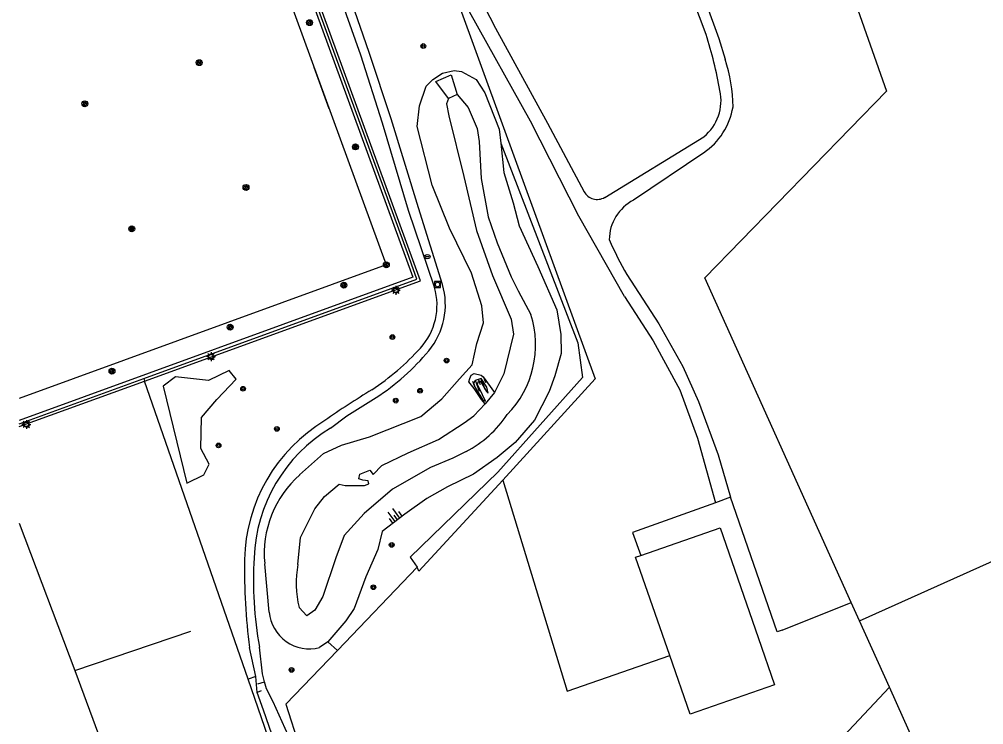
# Model space of a CAD drawing. Extents: x 135999 to 138000, y 396000 to 398501.
# Drawn here: x 136000 to 136164, y 396861.5 to 396981.4 of the extents above; entities that cross this region are included whole.
import ezdxf

# ---------------------------------------------------------------- set-up
doc = ezdxf.new("R2010")
doc.units = 0
for name, color, linetype in [('bs-afsc-ballenvanger', 7, 'Continuous'), ('bs-afsc-belijning', 7, 'Continuous'), ('bs-afsc-doel', 7, 'Continuous'), ('bs-afsc-hekwerk laag', 7, 'Continuous'), ('bs-afsc-poort', 7, 'Continuous'), ('bs-symb-cornervlag', 7, 'Continuous'), ('bs-symb-sproeier', 7, 'Continuous'), ('bs-symb-veldverlichting', 7, 'Continuous'), ('gg-afsc-draadraster', 7, 'Continuous'), ('gg-afsc-hekwerk', 7, 'Continuous'), ('gg-afsc-lijn draadraster', 7, 'Continuous'), ('gg-bbg-bijgebouw', 7, 'Continuous'), ('gg-bbg-gedigitaliseerde bijgebouw', 7, 'Continuous'), ('gg-knt-bovenkant onderkant talud', 7, 'Continuous'), ('gg-knt-bronhoudergrens', 7, 'Continuous'), ('gg-knt-onverhard', 7, 'Continuous'), ('gg-knt-verharding', 7, 'Continuous'), ('gg-kntw-bovenkant insteek waterloop', 7, 'Continuous'), ('gg-kntw-waterlijn', 7, 'Continuous'), ('gt-grn-groengrens', 7, 'Continuous'), ('gt-grn-vlakafsluiter', 7, 'Continuous'), ('gt-symb-boom', 7, 'Continuous'), ('gt-symb-drainageput', 7, 'Continuous'), ('gt-symb-rioolschacht', 7, 'Continuous'), ('gt-symb-talud symbool', 7, 'Continuous')]:
    doc.layers.add(name, color=color, linetype=linetype)

# ---------------------------------------------------------------- blocks, each defined once
blk = doc.blocks.new('gt0-BOOM')
at = {"layer": 'gt-symb-boom'}
for radius in [0.4, 0.2]:
    blk.add_circle((0, 0), radius, dxfattribs=at)
blk = doc.blocks.new('gt0-TALUD_1')
at = {"layer": 'gt-symb-talud symbool'}
for p, q in [((-1, -1), (-1, 0)), ((-0.5, -2), (-0.5, 0)), ((0, -1), (0, 0)), ((0.5, -2), (0.5, 0)), ((1, -1), (1, 0))]:
    blk.add_line(p, q, dxfattribs=at)
blk = doc.blocks.new('bs0-SPROEIER')
at = {"layer": 'bs-symb-sproeier'}
for p, q in [((-0.34, 0.2), (0.2, -0.34)), ((-0.21, 0.35), (0.34, -0.2)), ((0.03, 0.4), (0.4, 0.03)), ((-0.4, -0.03), (-0.03, -0.4))]:
    blk.add_line(p, q, dxfattribs=at)
blk.add_circle((0, 0), 0.5, dxfattribs=at)
blk = doc.blocks.new('bs0-CORNVLG')
at = {"layer": 'bs-symb-cornervlag'}
for p, q in [((-0.34, 0.2), (0.2, -0.34)), ((-0.21, 0.35), (0.34, -0.2)), ((0.03, 0.4), (0.4, 0.03)), ((-0.4, -0.03), (-0.03, -0.4))]:
    blk.add_line(p, q, dxfattribs=at)
blk.add_circle((0, 0), 0.5, dxfattribs=at)
blk = doc.blocks.new('bs0-VELDV')
at = {"layer": 'bs-symb-veldverlichting'}
for p, q in [((-0.38, 0), (-0.75, 0)), ((-0.53, 0.53), (-0.27, 0.27)), ((-0.35, 0.14), (-0.52, 0.22)), ((-0.22, 0.52), (-0.14, 0.35)), ((0, 0.75), (0, 0.38)), ((0.22, 0.52), (0.14, 0.35)), ((0.27, 0.27), (0.53, 0.53)), ((0.35, 0.14), (0.52, 0.22)), ((0.38, 0), (0.75, 0)), ((-0.27, -0.27), (-0.53, -0.53)), ((-0.35, -0.14), (-0.52, -0.22)), ((-0.14, -0.35), (-0.22, -0.52)), ((0, -0.38), (0, -0.75)), ((0.14, -0.35), (0.22, -0.52)), ((0.27, -0.27), (0.53, -0.53)), ((0.35, -0.14), (0.52, -0.22))]:
    blk.add_line(p, q, dxfattribs=at)
blk.add_circle((0, 0), 0.375, dxfattribs=at)
blk = doc.blocks.new('gt0-DPUT')
at = {"layer": 'gt-symb-drainageput'}
for p, q in [((-0.25, 0.05), (0.25, 0.05)), ((0.24, -0.05), (-0.25, -0.05))]:
    blk.add_line(p, q, dxfattribs=at)
for centre, radius, start, end in [((-0.25, 0), 0.0542, 85.4775, 270), ((0.24, 0), 0.0543, 269.9965, 85.474)]:
    blk.add_arc(centre, radius, start, end, dxfattribs=at)
blk.add_ellipse((0, 0), major_axis=(0.502, 0), ratio=0.705307, dxfattribs=at)
blk = doc.blocks.new('gt0-RS')
at = {"layer": 'gt-symb-rioolschacht'}
blk.add_lwpolyline([(-0.5, -0.5), (0.5, -0.5), (0.5, 0.5), (-0.5, 0.5)], close=True, dxfattribs=at)
blk.add_circle((0, 0), 0.375, dxfattribs=at)

msp = doc.modelspace()

# ---------------------------------------------------------------- linework, layer by layer
at = {"layer": 'bs-afsc-ballenvanger'}
for points in [[(136066.22, 396941.11), (136042.88, 397004.97), (136054.9, 397009.32), (136052.5, 397015.8)], [(136021.16, 396920.37), (136067.62, 396937.26), (136066.69, 396939.83)]]:
    msp.add_lwpolyline(points, dxfattribs=at)
at = {"layer": 'bs-afsc-belijning'}
msp.add_lwpolyline([(136000, 396985.09), (136040.45, 396999.81), (136062.41, 396939.68), (136000, 396916.96)], dxfattribs=at)
at = {"layer": 'bs-afsc-doel'}
msp.add_line((136052.68, 396966.22), (136050.14, 396973.25), dxfattribs=at)
at = {"layer": 'bs-afsc-hekwerk laag'}
msp.add_line((136000, 396912.68), (136021.16, 396920.37), dxfattribs=at)
at = {"layer": 'bs-afsc-poort'}
msp.add_line((136066.69, 396939.83), (136066.22, 396941.11), dxfattribs=at)
at = {"layer": 'gg-afsc-draadraster'}
msp.add_line((136000, 396895.8), (136009.42, 396870.73), dxfattribs=at)
for points in [[(136107.54, 397080.56), (136124.02, 397035.92), (136134.62, 397005.76), (136147.46, 396969.21), (136116.54, 396937.47)], [(136009.42, 396870.73), (136020.38, 396841.17), (136041.28, 396846.88)]]:
    msp.add_lwpolyline(points, dxfattribs=at)
at = {"layer": 'gg-afsc-hekwerk'}
for p, q in [((136065.31, 397009.8), (136082.35, 396963.04)), ((136082.35, 396963.04), (136097.92, 396920.33)), ((136021.16, 396920.37), (136021.31, 396919.93)), ((136038.91, 396869.27), (136021.31, 396919.93)), ((136097.92, 396920.33), (136082.22, 396903.07)), ((136067.67, 396888.32), (136054.08, 396874.14)), ((136067.96, 396887.63), (136067.67, 396888.32)), ((136054.08, 396874.14), (136045.33, 396865)), ((136040.23, 396869.73), (136038.91, 396869.27)), ((136046.22, 396848.24), (136038.91, 396869.27)), ((136040.54, 396868.49), (136041.7, 396868.8)), ((136041.7, 396868.8), (136041.34, 396870.18)), ((136042.02, 396867.61), (136041.7, 396868.8)), ((136041.15, 396867.27), (136040.46, 396867.03)), ((136045.33, 396865), (136058.06, 396825.49))]:
    msp.add_line(p, q, dxfattribs=at)
at = {"layer": 'gg-afsc-lijn draadraster'}
msp.add_line((136009.42, 396870.73), (136029.15, 396877.46), dxfattribs=at)
at = {"layer": 'gg-bbg-bijgebouw'}
msp.add_line((136128.41, 396868.31), (136114.06, 396863.32), dxfattribs=at)
at = {"layer": 'gg-bbg-gedigitaliseerde bijgebouw'}
for p, q in [((136125.63, 396876.33), (136128.41, 396868.31)), ((136114.06, 396863.32), (136110.59, 396873.29))]:
    msp.add_line(p, q, dxfattribs=at)
for points in [[(136105.66, 396890.29), (136119.17, 396894.99), (136125.63, 396876.33)], [(136110.59, 396873.29), (136104.78, 396889.99), (136105.66, 396890.29)]]:
    msp.add_lwpolyline(points, dxfattribs=at)
at = {"layer": 'gg-knt-bovenkant onderkant talud'}
msp.add_lwpolyline([(136079.71, 396917.89), (136079.49, 396918.88), (136078.56, 396920.4), (136077.49, 396920.01), (136077.25, 396919.59), (136077.5, 396918.82), (136078.83, 396916.69), (136079.25, 396916.53), (136078.24, 396918.66), (136077.92, 396919.3), (136078.04, 396919.8), (136078.38, 396919.97), (136079.44, 396918.18), (136079.71, 396917.89)], dxfattribs=at)
at = {"layer": 'gg-knt-bronhoudergrens'}
for p, q in [((136141.45, 396882.32), (136116.54, 396937.47)), ((136120.92, 396900.19), (136118.36, 396899.27)), ((136142.87, 396879.17), (136179.34, 396895.57)), ((136129.74, 396877.63), (136141.45, 396882.32)), ((136142.87, 396879.17), (136141.45, 396882.32)), ((136147.95, 396867.9), (136142.87, 396879.17)), ((136147.95, 396867.9), (136137.44, 396856.74)), ((136161.9, 396837.01), (136147.95, 396867.9))]:
    msp.add_line(p, q, dxfattribs=at)
for points in [[(136082.22, 396903.07), (136093.18, 396867.25), (136110.59, 396873.29)], [(136129.74, 396877.63), (136128.86, 396877.3), (136120.92, 396900.19)], [(136118.36, 396899.27), (136104.26, 396894.21), (136105.66, 396890.29)]]:
    msp.add_lwpolyline(points, dxfattribs=at)
at = {"layer": 'gg-knt-onverhard'}
for p, q in [((136086.91, 396964.09), (136076.56, 396982.7)), ((136080.97, 396979.92), (136089.83, 396963.77)), ((136095.17, 396947.95), (136086.91, 396964.09)), ((136089.83, 396963.77), (136096.03, 396952.12)), ((136099.54, 396951.16), (136116.41, 396961.45)), ((136116.37, 396958.74), (136104.44, 396950.7)), ((136102.89, 396934.29), (136095.17, 396947.95)), ((136112.29, 396918.46), (136115.34, 396910.25)), ((136115.34, 396910.25), (136118.36, 396899.27))]:
    msp.add_line(p, q, dxfattribs=at)
for points in [[(136083.56, 397070.14), (136088.77, 397054.26), (136102.23, 397022.16), (136104.98, 397016.81), (136107.46, 397010.38), (136114.29, 396990.97), (136118.94, 396978.13), (136120.03, 396974.62)], [(136116.78, 396978.84), (136111.31, 396993.44), (136104.49, 397012.99), (136101.05, 397021.14)], [(136072.33, 396998.39), (136077.15, 396987.36), (136080.97, 396979.92)], [(136103.3, 396938.03), (136108.73, 396929.69), (136112.85, 396922.4), (136115.48, 396916.48), (136118.86, 396907.39), (136120.92, 396900.19)], [(136102.89, 396934.29), (136107.8, 396926.77), (136112.29, 396918.46)]]:
    msp.add_lwpolyline(points, dxfattribs=at)
for centre, radius, start, end in [((136039.4, 396954.65), 81.08, 10.4186, 17.3564), ((136093.3, 396966.06), 28.07, 0.9281, 17.7673), ((136111.28, 396967.63), 8.04, 309.6946, 12.0734), ((136109.69, 396968.53), 11.84, 304.3097, 350.2161), ((136098.24, 396953.3), 2.5, 208.0228, 301.3675), ((136107.95, 396943.9), 7.64, 117.3358, 179.5272), ((136156.31, 396968.47), 61.13, 203.6269, 209.8653)]:
    msp.add_arc(centre, radius, start, end, dxfattribs=at)
at = {"layer": 'gg-knt-verharding'}
for p, q in [((136000, 396912.19), (136021.31, 396919.93)), ((136080.78, 396918.01), (136079.21, 396916.07)), ((136040.23, 396869.73), (136039.12, 396874.65)), ((136041.34, 396870.18), (136040.82, 396874.73))]:
    msp.add_line(p, q, dxfattribs=at)
for points in [[(136021.31, 396919.93), (136068.22, 396936.98), (136043.32, 397005.13)], [(136005.78, 396990.93), (136042.52, 397004.32), (136066.93, 396937.57), (136000, 396913.21)], [(136070.61, 396935.87), (136066.18, 396948.93), (136061.74, 396963.74), (136058.05, 396975.35), (136053.22, 396989.08)], [(136071.95, 396936.34), (136067.9, 396949.36), (136063.25, 396964.5), (136059.52, 396975.75), (136054.56, 396990.07)], [(136072.99, 396967.95), (136070.83, 396970.84), (136073.41, 396971.99), (136074.48, 396968.66)], [(136079.21, 396916.07), (136078.57, 396916.82), (136077.36, 396918.65), (136076.46, 396919.81), (136076.59, 396920.4), (136076.85, 396920.96), (136077.37, 396921.2), (136078.56, 396920.95), (136078.9, 396920.66), (136080.78, 396918.01)], [(136052.92, 396911.95), (136055.71, 396914.05), (136060.69, 396917.14)], [(136045.73, 396859.76), (136043.19, 396865.41), (136042.02, 396867.61)], [(136044.44, 396855.68), (136041.5, 396864.02), (136040.46, 396867.03)]]:
    msp.add_lwpolyline(points, dxfattribs=at)
for centre, radius, start, end in [((136060.26, 396932.89), 12.19, 320.1861, 16.4096), ((136060.13, 396932.86), 10.9, 317.7867, 16.0014), ((136034.93, 396955.93), 45.06, 303.7609, 317.5917), ((136039.59, 396949.85), 38.92, 302.8206, 320.4942), ((136139.29, 396788.17), 152.54, 121.3308, 124.9319), ((136066.61, 396888.98), 28.33, 121.1594, 178.7494), ((136066.85, 396888.87), 26.96, 121.1232, 177.7902), ((136157.35, 396888.78), 119.07, 179.6039, 186.8173), ((136103.36, 396886.07), 63.56, 176.5344, 190.2795)]:
    msp.add_arc(centre, radius, start, end, dxfattribs=at)
at = {"layer": 'gg-kntw-bovenkant insteek waterloop'}
for p, q in [((136081.62, 396962.75), (136081.9, 396960.38)), ((136042.5, 396880.69), (136041.73, 396888.9)), ((136052.46, 396875.64), (136051.06, 396874.65))]:
    msp.add_line(p, q, dxfattribs=at)
for points in [[(136047.67, 396903.98), (136051.75, 396907.61), (136054.77, 396909.07), (136059.56, 396910.46), (136068.28, 396913.93), (136071.86, 396916.9), (136074.86, 396920.29), (136077.03, 396922.7), (136077.82, 396926.33), (136078.95, 396929.84), (136078.65, 396932.75), (136076.87, 396938.28), (136073.16, 396945.93), (136070.2, 396953.21), (136067.65, 396963.19), (136068.05, 396966.71), (136069.17, 396970.05), (136070.29, 396971.19), (136071.98, 396972.29), (136073.95, 396972.73), (136075.19, 396972.56), (136077.66, 396971.17), (136079.15, 396968.91), (136081.62, 396962.75)], [(136081.9, 396960.38), (136082.37, 396955.39), (136083.99, 396950.24), (136085.02, 396946.31), (136088.16, 396939.39), (136091.42, 396932.03), (136092.11, 396927.85), (136092.16, 396924.64), (136091.06, 396920.83), (136090.12, 396918.15), (136087.59, 396913.27), (136084.33, 396909.49), (136081.23, 396906.92), (136077.21, 396904.14), (136072.81, 396901.94), (136069.29, 396899.99), (136065.53, 396897.34), (136061.71, 396894.36), (136060.95, 396891.3), (136058.92, 396886.69), (136056.94, 396881.28), (136055.53, 396879.17), (136052.46, 396875.64)]]:
    msp.add_lwpolyline(points, dxfattribs=at)
for centre, radius, start, end in [((136059.46, 396890.63), 17.81, 131.423, 185.5518), ((136049.35, 396881.31), 6.88, 185.1753, 284.3953)]:
    msp.add_arc(centre, radius, start, end, dxfattribs=at)
at = {"layer": 'gg-kntw-waterlijn'}
msp.add_line((136074.48, 396968.66), (136072.99, 396967.95), dxfattribs=at)
for points in [[(136072.99, 396967.95), (136072.65, 396967.06), (136073.05, 396965.04), (136075.58, 396954.68), (136077.72, 396945.53), (136080.47, 396937.87), (136083.62, 396930.47), (136084.05, 396927.89), (136082.37, 396921.17), (136080.78, 396918.01)], [(136074.48, 396968.66), (136076.32, 396966.43), (136077.86, 396962.85), (136078.18, 396960.65), (136078.54, 396954.34), (136079.71, 396947.83), (136081.24, 396943.43), (136083.66, 396937.67), (136084.85, 396935.28), (136087, 396931.23)], [(136047.39, 396888.77), (136047.84, 396893.35), (136050.28, 396898.24), (136051.9, 396900.34), (136054.37, 396902.39), (136055.39, 396902.21), (136056.57, 396902.19), (136058.68, 396902.17), (136059.45, 396902.48), (136059.34, 396902.97), (136058.39, 396903.1), (136057.74, 396903.31), (136057.93, 396904.12), (136059.61, 396904.78), (136060.15, 396904.04), (136061.64, 396905.6), (136066.15, 396907.73), (136071.26, 396910.02), (136075.67, 396912.84), (136077.27, 396914.03), (136079.21, 396916.07)], [(136075.98, 396907.98), (136073.73, 396906.86), (136069.9, 396905.26), (136063.48, 396901.55), (136058.62, 396897.41), (136055.26, 396893.71), (136053.8, 396889.91), (136051.59, 396883.34), (136050.25, 396881.03), (136048.87, 396880.03), (136047.57, 396881.48)]]:
    msp.add_lwpolyline(points, dxfattribs=at)
for centre, radius, start, end in [((136070.87, 396926.09), 16.93, 315.6905, 17.687), ((136067.19, 396924.82), 19, 297.5579, 326.2192), ((136063.72, 396885.54), 16.65, 168.8121, 194.1114)]:
    msp.add_arc(centre, radius, start, end, dxfattribs=at)
at = {"layer": 'gt-grn-groengrens'}
for p, q in [((136082.22, 396903.07), (136067.96, 396887.63)), ((136052.46, 396875.64), (136054.08, 396874.14))]:
    msp.add_line(p, q, dxfattribs=at)
for points in [[(136081.9, 396960.38), (136094.95, 396926.41), (136095.77, 396920.53), (136081.38, 396904.44), (136066.47, 396890.03), (136067.67, 396888.32)], [(136028.48, 396902.57), (136031.37, 396904), (136032.3, 396905.81), (136030.85, 396908.47), (136031, 396913.73), (136033.59, 396916.83), (136036.89, 396920.26), (136035.7, 396921.74), (136032.18, 396920.02), (136026.58, 396920.65), (136024.47, 396919.07), (136028.48, 396902.57)]]:
    msp.add_lwpolyline(points, dxfattribs=at)
at = {"layer": 'gt-grn-vlakafsluiter'}
msp.add_line((136040.46, 396867.03), (136040.23, 396869.73), dxfattribs=at)

# ---------------------------------------------------------------- block references
at = {"layer": 'bs-symb-cornervlag'}
msp.add_blockref('bs0-CORNVLG', (136062.41, 396939.68), dxfattribs=at)
at = {"layer": 'bs-symb-sproeier'}
for p in [(136049.36, 396980.85), (136030.59, 396974.05), (136011.14, 396967.07), (136057.16, 396959.73), (136038.55, 396952.85), (136019.12, 396945.8), (136055.2, 396936.23), (136035.84, 396929.11), (136015.76, 396921.61)]:
    msp.add_blockref('bs0-SPROEIER', p, dxfattribs=at)
at = {"layer": 'bs-symb-veldverlichting'}
for p in [(136064.02, 396935.37), (136032.6, 396924.09), (136001.2, 396912.57)]:
    msp.add_blockref('bs0-VELDV', p, dxfattribs=at)
at = {"layer": 'gt-symb-boom'}
for p in [(136068.7, 396976.88), (136063.45, 396927.42), (136072.66, 396923.43), (136038.05, 396918.64), (136068.16, 396918.3), (136064.02, 396916.61), (136043.8, 396911.81), (136033.88, 396908.99), (136063.32, 396892.1), (136060.21, 396884.89), (136046.3, 396870.85)]:
    msp.add_blockref('gt0-BOOM', p, dxfattribs=at)
at = {"layer": 'gt-symb-drainageput'}
msp.add_blockref('gt0-DPUT', (136069.37, 396941.08), dxfattribs=at)
at = {"layer": 'gt-symb-rioolschacht'}
msp.add_blockref('gt0-RS', (136071.12, 396936.35), dxfattribs=at)
at = {"layer": 'gt-symb-talud symbool', "xscale": 0.9995999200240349, "yscale": 0.9995999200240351, "rotation": 19.885165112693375}
msp.add_blockref('gt0-TALUD_1', (136078.06, 396920.22), dxfattribs=at)
at = {"layer": 'gt-symb-talud symbool', "rotation": -143.13010235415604}
msp.add_blockref('gt0-TALUD_1', (136064.27, 396896.36), dxfattribs=at)

doc.saveas('drawing.dxf')
